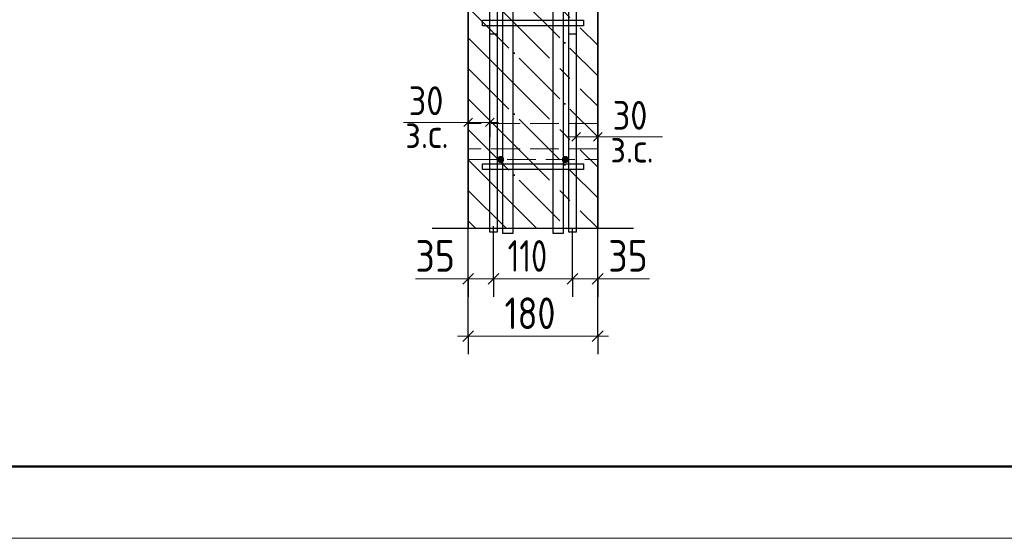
# Model space of a CAD drawing. Header units: millimetres. Extents: x -49773 to 2322955, y -3321 to 58485.
# Tile 451 of 580: x 1775488 to 1782333, y -2257 to 1350. Entities that reach past the tile are written whole.
import ezdxf

# ---------------------------------------------------------------- set-up
doc = ezdxf.new("R2010")
doc.units = ezdxf.units.MM
for name, pattern in [('______11', [500, 400, -50, 0, -50]), ('______2', [270, 200, -70]), ('______5', [1100, 800, -100, 100, -100])]:
    doc.linetypes.add(name, pattern=pattern)
for name, color, linetype, lineweight in [('Standard', 7, 'Continuous', 25), ('Арм.стержн. Арматура края', 96, 'Continuous', 35), ('Арм.стержн. вертикальными 1', 22, 'Continuous', 35), ('Арм.стержн. Доп. арматура', 180, 'Continuous', 35), ('Арм.стержн.горизонт. 1', 180, 'Continuous', 35), ('Размерная линия_ общее', 7, 'Continuous', 13), ('Размерная линия_ общее_1', 7, 'Continuous', 13), ('Стена_ общее', 7, 'Continuous', 35)]:
    doc.layers.add(name, color=color, linetype=linetype, lineweight=lineweight)
doc.layers.add('Арм.стержн.Стяжки', color=7, linetype='Continuous', lineweight=35, true_color=0x501e0f)
doc.styles.add('ISOCPEUR', font='txt')

msp = doc.modelspace()

# ---------------------------------------------------------------- hatches: boundary and pattern name
at = {"layer": 'Арм.стержн. вертикальными 1', "linetype": 'Continuous', "lineweight": 50, "transparency": 33554687}
for points in [[(1778856.5, 377.3), (1778854.6, 386.9), (1778849.2, 395), (1778841.1, 400.4), (1778831.5, 402.3), (1778822, 400.4), (1778813.9, 395), (1778808.4, 386.9), (1778806.5, 377.3), (1778808.4, 367.7), (1778813.9, 359.6), (1778822, 354.2), (1778831.5, 352.3), (1778841.1, 354.2), (1778849.2, 359.6), (1778854.6, 367.7)], [(1779306.5, 377.3), (1779304.6, 386.9), (1779299.2, 395), (1779291.1, 400.4), (1779281.5, 402.3), (1779272, 400.4), (1779263.8, 395), (1779258.4, 386.9), (1779256.5, 377.3), (1779258.4, 367.7), (1779263.8, 359.6), (1779272, 354.2), (1779281.5, 352.3), (1779291.1, 354.2), (1779299.2, 359.6), (1779304.6, 367.7)]]:
    msp.add_hatch(color=4, dxfattribs=at).paths.add_polyline_path(points)

# ---------------------------------------------------------------- linework, layer by layer
at = {"layer": 'Standard', "color": 7, "linetype": 'Continuous', "lineweight": 35, "transparency": 33554687}
for p, q in [((1778606.5, 3952.3), (1778606.5, -103.3)), ((1779506.5, -103.3), (1779506.5, 3052.3))]:
    msp.add_line(p, q, dxfattribs=at)
at = {"layer": 'Standard', "color": 253, "linetype": '______5', "lineweight": 35, "true_color": 0xababab, "transparency": 33554687}
for p, q in [((1778606.5, 2071.7), (1779506.5, 1171.7)), ((1778606.5, 1647.5), (1779506.5, 747.5)), ((1778606.5, 1223.2), (1779506.5, 323.2)), ((1778606.5, 798.9), (1779506.5, -101.1)), ((1778606.5, 374.7), (1779084.5, -103.3)), ((1778606.5, -49.6), (1778660.3, -103.3))]:
    msp.add_line(p, q, dxfattribs=at)
at = {"layer": 'Standard', "color": 253, "linetype": '______11', "lineweight": 35, "true_color": 0xababab, "transparency": 33554687}
for p, q in [((1778606.5, 1859.6), (1779506.5, 959.6)), ((1778606.5, 1435.3), (1779506.5, 535.3)), ((1778606.5, 1011.1), (1779506.5, 111.1)), ((1778606.5, 586.8), (1779296.7, -103.3)), ((1778606.5, 162.5), (1778872.4, -103.3))]:
    msp.add_line(p, q, dxfattribs=at)
at = {"layer": 'Standard', "color": 7, "linetype": 'Continuous', "lineweight": 13, "transparency": 33554687}
for p, q in [((1778606.5, 635.8), (1778156.5, 635.8)), ((1779506.5, 534.6), (1779956.5, 534.6))]:
    msp.add_line(p, q, dxfattribs=at)
at = {"layer": 'Standard', "color": 7, "linetype": 'Continuous', "lineweight": 25, "transparency": 33554687}
msp.add_line((1779756.5, -103.3), (1778356.5, -103.3), dxfattribs=at)
at = {"layer": 'Standard', "color": 7, "linetype": 'Continuous', "lineweight": 13, "transparency": 33554687}
msp.add_lwpolyline([(1762586.4, -2257.3), (1821986.4, -2257.3), (1821986.4, 39742.7), (1762586.4, 39742.7), (1762586.4, -2257.3)], close=True, dxfattribs=at)
at = {"layer": 'Standard', "color": 7, "linetype": 'Continuous', "lineweight": 50, "transparency": 33554687}
msp.add_lwpolyline([(1764586.4, 39242.7), (1821486.4, 39242.7), (1821486.4, -1757.3), (1764586.4, -1757.3), (1764586.4, 39242.7)], close=True, dxfattribs=at)
at = {"layer": 'Арм.стержн. Арматура края', "color": 4, "linetype": 'Continuous', "lineweight": 25, "transparency": 33554687}
for points in [[(1778756.5, -128.3), (1778756.5, 1252.3), (1778806.5, 1252.3), (1778806.5, -128.3), (1778756.5, -128.3)], [(1778756.5, -128.3), (1778756.5, 1252.3), (1778806.5, 1252.3), (1778806.5, -128.3), (1778756.5, -128.3)], [(1778756.5, -128.3), (1778756.5, 1252.3), (1778806.5, 1252.3), (1778806.5, -128.3), (1778756.5, -128.3)], [(1778756.5, -128.3), (1778756.5, 1252.3), (1778806.5, 1252.3), (1778806.5, -128.3), (1778756.5, -128.3)], [(1778756.5, -128.3), (1778756.5, 1252.3), (1778806.5, 1252.3), (1778806.5, -128.3), (1778756.5, -128.3)], [(1778756.5, -128.3), (1778756.5, 1252.3), (1778806.5, 1252.3), (1778806.5, -128.3), (1778756.5, -128.3)], [(1778756.5, -128.3), (1778756.5, 1252.3), (1778806.5, 1252.3), (1778806.5, -128.3), (1778756.5, -128.3)], [(1778756.5, -128.3), (1778756.5, 1252.3), (1778806.5, 1252.3), (1778806.5, -128.3), (1778756.5, -128.3)], [(1778756.5, -128.3), (1778756.5, 1252.3), (1778806.5, 1252.3), (1778806.5, -128.3), (1778756.5, -128.3)], [(1778756.5, -128.3), (1778756.5, 1252.3), (1778806.5, 1252.3), (1778806.5, -128.3), (1778756.5, -128.3)], [(1778756.5, -128.3), (1778756.5, 1252.3), (1778806.5, 1252.3), (1778806.5, -128.3), (1778756.5, -128.3)], [(1779356.5, 1252.3), (1779356.5, -128.3), (1779306.5, -128.3), (1779306.5, 1252.3), (1779356.5, 1252.3)], [(1779356.5, 1252.3), (1779356.5, -128.3), (1779306.5, -128.3), (1779306.5, 1252.3), (1779356.5, 1252.3)], [(1779356.5, 1252.3), (1779356.5, -128.3), (1779306.5, -128.3), (1779306.5, 1252.3), (1779356.5, 1252.3)], [(1779356.5, 1252.3), (1779356.5, -128.3), (1779306.5, -128.3), (1779306.5, 1252.3), (1779356.5, 1252.3)], [(1779356.5, 1252.3), (1779356.5, -128.3), (1779306.5, -128.3), (1779306.5, 1252.3), (1779356.5, 1252.3)], [(1779356.5, 1252.3), (1779356.5, -128.3), (1779306.5, -128.3), (1779306.5, 1252.3), (1779356.5, 1252.3)], [(1779356.5, 1252.3), (1779356.5, -128.3), (1779306.5, -128.3), (1779306.5, 1252.3), (1779356.5, 1252.3)], [(1779356.5, 1252.3), (1779356.5, -128.3), (1779306.5, -128.3), (1779306.5, 1252.3), (1779356.5, 1252.3)], [(1779356.5, 1252.3), (1779356.5, -128.3), (1779306.5, -128.3), (1779306.5, 1252.3), (1779356.5, 1252.3)], [(1779356.5, 1252.3), (1779356.5, -128.3), (1779306.5, -128.3), (1779306.5, 1252.3), (1779356.5, 1252.3)], [(1779356.5, 1252.3), (1779356.5, -128.3), (1779306.5, -128.3), (1779306.5, 1252.3), (1779356.5, 1252.3)]]:
    msp.add_lwpolyline(points, dxfattribs=at)
at = {"layer": 'Арм.стержн. Доп. арматура', "color": 211, "linetype": 'Continuous', "lineweight": 25, "true_color": 0xff54ff, "transparency": 33554687}
for points in [[(1778916.5, 1602.3), (1778916.5, -138.3), (1778846.5, -138.3), (1778846.5, 1602.3), (1778916.5, 1602.3)], [(1778916.5, 1602.3), (1778916.5, -138.3), (1778846.5, -138.3), (1778846.5, 1602.3), (1778916.5, 1602.3)], [(1779266.5, 1602.3), (1779266.5, -138.3), (1779196.5, -138.3), (1779196.5, 1602.3), (1779266.5, 1602.3)], [(1779266.5, 1602.3), (1779266.5, -138.3), (1779196.5, -138.3), (1779196.5, 1602.3), (1779266.5, 1602.3)]]:
    msp.add_lwpolyline(points, dxfattribs=at)
at = {"layer": 'Арм.стержн.горизонт. 1', "color": 4, "linetype": 'Continuous', "lineweight": 25, "transparency": 33554687}
for points in [[(1778806.5, 3802.3), (1778806.5, -128.3), (1778756.5, -128.3), (1778756.5, 3802.3), (1778806.5, 3802.3)], [(1778806.5, 3802.3), (1778806.5, -128.3), (1778756.5, -128.3), (1778756.5, 3802.3), (1778806.5, 3802.3)], [(1778806.5, 3802.3), (1778806.5, -128.3), (1778756.5, -128.3), (1778756.5, 3802.3), (1778806.5, 3802.3)], [(1778806.5, 3802.3), (1778806.5, -128.3), (1778756.5, -128.3), (1778756.5, 3802.3), (1778806.5, 3802.3)], [(1778806.5, 3802.3), (1778806.5, -128.3), (1778756.5, -128.3), (1778756.5, 3802.3), (1778806.5, 3802.3)], [(1778806.5, 3802.3), (1778806.5, -128.3), (1778756.5, -128.3), (1778756.5, 3802.3), (1778806.5, 3802.3)], [(1778806.5, 3802.3), (1778806.5, -128.3), (1778756.5, -128.3), (1778756.5, 3802.3), (1778806.5, 3802.3)], [(1778806.5, 3802.3), (1778806.5, -128.3), (1778756.5, -128.3), (1778756.5, 3802.3), (1778806.5, 3802.3)], [(1778806.5, 3802.3), (1778806.5, -128.3), (1778756.5, -128.3), (1778756.5, 3802.3), (1778806.5, 3802.3)], [(1778806.5, 3802.3), (1778806.5, -128.3), (1778756.5, -128.3), (1778756.5, 3802.3), (1778806.5, 3802.3)], [(1778806.5, 3802.3), (1778806.5, -128.3), (1778756.5, -128.3), (1778756.5, 3802.3), (1778806.5, 3802.3)], [(1778806.5, 3802.3), (1778806.5, -128.3), (1778756.5, -128.3), (1778756.5, 3802.3), (1778806.5, 3802.3)], [(1778806.5, 3802.3), (1778806.5, -128.3), (1778756.5, -128.3), (1778756.5, 3802.3), (1778806.5, 3802.3)], [(1779356.5, 3802.3), (1779356.5, -128.3), (1779306.5, -128.3), (1779306.5, 3802.3), (1779356.5, 3802.3)], [(1779356.5, 3802.3), (1779356.5, -128.3), (1779306.5, -128.3), (1779306.5, 3802.3), (1779356.5, 3802.3)], [(1779356.5, 3802.3), (1779356.5, -128.3), (1779306.5, -128.3), (1779306.5, 3802.3), (1779356.5, 3802.3)], [(1779356.5, 3802.3), (1779356.5, -128.3), (1779306.5, -128.3), (1779306.5, 3802.3), (1779356.5, 3802.3)], [(1779356.5, 3802.3), (1779356.5, -128.3), (1779306.5, -128.3), (1779306.5, 3802.3), (1779356.5, 3802.3)], [(1779356.5, 3802.3), (1779356.5, -128.3), (1779306.5, -128.3), (1779306.5, 3802.3), (1779356.5, 3802.3)], [(1779356.5, 3802.3), (1779356.5, -128.3), (1779306.5, -128.3), (1779306.5, 3802.3), (1779356.5, 3802.3)], [(1779356.5, 3802.3), (1779356.5, -128.3), (1779306.5, -128.3), (1779306.5, 3802.3), (1779356.5, 3802.3)], [(1779356.5, 3802.3), (1779356.5, -128.3), (1779306.5, -128.3), (1779306.5, 3802.3), (1779356.5, 3802.3)], [(1779356.5, 3802.3), (1779356.5, -128.3), (1779306.5, -128.3), (1779306.5, 3802.3), (1779356.5, 3802.3)], [(1779356.5, 3802.3), (1779356.5, -128.3), (1779306.5, -128.3), (1779306.5, 3802.3), (1779356.5, 3802.3)], [(1779356.5, 3802.3), (1779356.5, -128.3), (1779306.5, -128.3), (1779306.5, 3802.3), (1779356.5, 3802.3)], [(1779356.5, 3802.3), (1779356.5, -128.3), (1779306.5, -128.3), (1779306.5, 3802.3), (1779356.5, 3802.3)]]:
    msp.add_lwpolyline(points, dxfattribs=at)
at = {"layer": 'Арм.стержн.Стяжки', "color": 40, "linetype": 'Continuous', "lineweight": 25, "transparency": 33554687}
for points in [[(1779406.7, 1307.3), (1778706.7, 1307.3), (1778706.7, 1347.3), (1779406.7, 1347.3), (1779406.7, 1307.3)], [(1779406.7, 1307.3), (1778706.7, 1307.3), (1778706.7, 1347.3), (1779406.7, 1347.3), (1779406.7, 1307.3)], [(1779406.7, 1307.3), (1778706.7, 1307.3), (1778706.7, 1347.3), (1779406.7, 1347.3), (1779406.7, 1307.3)], [(1779406.7, 1307.3), (1778706.7, 1307.3), (1778706.7, 1347.3), (1779406.7, 1347.3), (1779406.7, 1307.3)], [(1779406.7, 1307.3), (1778706.7, 1307.3), (1778706.7, 1347.3), (1779406.7, 1347.3), (1779406.7, 1307.3)], [(1779406.7, 1307.3), (1778706.7, 1307.3), (1778706.7, 1347.3), (1779406.7, 1347.3), (1779406.7, 1307.3)], [(1779406.7, 307.3), (1778706.7, 307.3), (1778706.7, 347.3), (1779406.7, 347.3), (1779406.7, 307.3)], [(1779406.7, 307.3), (1778706.7, 307.3), (1778706.7, 347.3), (1779406.7, 347.3), (1779406.7, 307.3)], [(1779406.7, 307.3), (1778706.7, 307.3), (1778706.7, 347.3), (1779406.7, 347.3), (1779406.7, 307.3)], [(1779406.7, 307.3), (1778706.7, 307.3), (1778706.7, 347.3), (1779406.7, 347.3), (1779406.7, 307.3)], [(1779406.7, 307.3), (1778706.7, 307.3), (1778706.7, 347.3), (1779406.7, 347.3), (1779406.7, 307.3)], [(1779406.7, 307.3), (1778706.7, 307.3), (1778706.7, 347.3), (1779406.7, 347.3), (1779406.7, 307.3)]]:
    msp.add_lwpolyline(points, dxfattribs=at)
at = {"layer": 'Размерная линия_ общее', "color": 253, "linetype": 'Continuous', "lineweight": -3, "true_color": 0xa0a0a0, "transparency": 33554687}
for p, q in [((1778606.5, -852), (1778606.5, -85.4)), ((1779506.5, -852), (1779506.5, -117.6)), ((1778606.5, -453.3), (1778606.5, -328.3)), ((1778781.5, -453.3), (1778781.5, -328.3)), ((1779331.5, -453.3), (1779331.5, -328.3)), ((1779506.5, -453.3), (1779506.5, -328.3)), ((1778606.5, -453.3), (1778606.5, -578.3)), ((1778781.5, -453.3), (1778781.5, -578.3)), ((1779331.5, -453.3), (1779331.5, -578.3)), ((1779506.5, -453.3), (1779506.5, -578.3)), ((1778606.5, -852), (1778606.5, -727)), ((1779506.5, -852), (1779506.5, -727)), ((1778606.5, -852), (1778606.5, -977.1)), ((1779506.5, -852), (1779506.5, -977.1))]:
    msp.add_line(p, q, dxfattribs=at)
at = {"layer": 'Размерная линия_ общее', "color": 7, "linetype": 'Continuous', "lineweight": 13, "transparency": 33554687}
for p, q in [((1778525.6, -453.4), (1778239.6, -453.4)), ((1778694, -453.3), (1778525.6, -453.4)), ((1778606.5, -453.3), (1778531.5, -453.3)), ((1778781.5, -453.3), (1778606.5, -453.3)), ((1779331.5, -453.3), (1778781.5, -453.3)), ((1779506.5, -453.3), (1779331.5, -453.3)), ((1779419, -453.3), (1779580, -452.9)), ((1779506.5, -453.3), (1779581.5, -453.3)), ((1779580, -452.9), (1779866, -452.9)), ((1778606.5, -852), (1778531.5, -852)), ((1779506.5, -852), (1778606.5, -852)), ((1779506.5, -852), (1779581.5, -852))]:
    msp.add_line(p, q, dxfattribs=at)
at = {"layer": 'Размерная линия_ общее', "color": 7, "linetype": 'Continuous', "lineweight": 25, "transparency": 33554687}
for p, q in [((1778644, -415.8), (1778569, -490.8)), ((1778819, -415.8), (1778744, -490.8)), ((1779369, -415.8), (1779294, -490.8)), ((1779544, -415.8), (1779469, -490.8)), ((1778644, -814.6), (1778569, -889.5)), ((1779544, -814.6), (1779469, -889.5))]:
    msp.add_line(p, q, dxfattribs=at)
at = {"layer": 'Размерная линия_ общее', "color": 253, "linetype": 'Continuous', "lineweight": -3, "true_color": 0xa0a0a0, "transparency": 33554687}
for points in [[(1778606.5, -453.3), (1778606.5, -436.3), (1778606.5, -436.3), (1778606.5, -57.6)], [(1779506.5, -453.3), (1779506.5, -436), (1779506.5, -436), (1779506.5, -436), (1779506.5, -436), (1779506.5, -17.6)], [(1778781.5, -453.3), (1778781.5, -436.2), (1778781.5, -436.2), (1778781.5, -87)], [(1779331.5, -453.3), (1779331.5, -436.1), (1779331.5, -436.1), (1779331.5, -436), (1779331.5, -436), (1779331.5, -107.5)]]:
    msp.add_lwpolyline(points, dxfattribs=at)
at = {"layer": 'Размерная линия_ общее_1', "color": 253, "linetype": 'Continuous', "lineweight": -3, "true_color": 0xa0a0a0, "transparency": 33554687}
for p, q in [((1778606.5, 635.8), (1778606.5, 735.8)), ((1778756.5, 635.8), (1778756.5, 735.8)), ((1778606.5, 635.8), (1778606.5, 535.8)), ((1778756.5, 635.8), (1778756.5, 535.8)), ((1779356.5, 534.6), (1779356.5, 634.6)), ((1779506.5, 534.6), (1779506.5, 634.6)), ((1779356.5, 534.6), (1779356.5, 434.6)), ((1779506.5, 534.6), (1779506.5, 434.6))]:
    msp.add_line(p, q, dxfattribs=at)
at = {"layer": 'Размерная линия_ общее_1', "color": 7, "linetype": 'Continuous', "lineweight": 13, "transparency": 33554687}
for p, q in [((1778606.5, 635.8), (1778546.5, 635.8)), ((1778756.5, 635.8), (1778606.5, 635.8)), ((1778756.5, 635.8), (1778816.5, 635.8)), ((1779356.5, 534.6), (1779296.5, 534.6)), ((1779356.5, 534.6), (1779506.5, 534.6)), ((1779506.5, 534.6), (1779566.5, 534.6))]:
    msp.add_line(p, q, dxfattribs=at)
at = {"layer": 'Размерная линия_ общее_1', "color": 7, "linetype": 'Continuous', "lineweight": 25, "transparency": 33554687}
for p, q in [((1778636.5, 665.8), (1778576.5, 605.8)), ((1778786.5, 665.8), (1778726.5, 605.8)), ((1779326.5, 504.6), (1779386.5, 564.6)), ((1779476.5, 504.6), (1779536.5, 564.6))]:
    msp.add_line(p, q, dxfattribs=at)
at = {"layer": 'Стена_ общее', "color": 253, "linetype": '______2', "lineweight": 18, "true_color": 0xababab, "transparency": 33554687}
for p, q in [((1779506.5, 627.3), (1778606.5, 627.3)), ((1779506.5, 452.3), (1778606.5, 452.3)), ((1778606.5, 377.3), (1779506.5, 377.3))]:
    msp.add_line(p, q, dxfattribs=at)

# ---------------------------------------------------------------- texts
at = {"layer": 'Размерная линия_ общее', "color": 7, "linetype": 'Continuous', "lineweight": 25, "transparency": 33554687, "char_height": 220, "attachment_point": 7, "style": 'ISOCPEUR'}
for s, insert, width in [('\\W0.87;35', (1778239.6, -403.4), 403.924), ('\\W0.74;110', (1778880.5, -403.3), 455.155), ('\\W0.87;35', (1779580, -402.9), 403.932), ('\\W0.83;180', (1778858.5, -802), 508.571)]:
    msp.add_mtext(s, dxfattribs=dict(at, insert=insert, width=width))
at = {"layer": 'Размерная линия_ общее_1', "color": 7, "linetype": 'Continuous', "lineweight": 18, "transparency": 33554687, "char_height": 200, "attachment_point": 7, "style": 'ISOCPEUR'}
for s, insert, width in [('\\W0.87;30', (1778192.5, 685.8), 367.21), ('\\W0.87;30', (1779610.6, 584.6), 367.21), ('\\W0.90;з.с.', (1778168.6, 457.1), 459.942), ('\\W0.90;з.с.', (1779594.5, 355.9), 459.942)]:
    msp.add_mtext(s, dxfattribs=dict(at, insert=insert, width=width))

doc.saveas('drawing.dxf')
